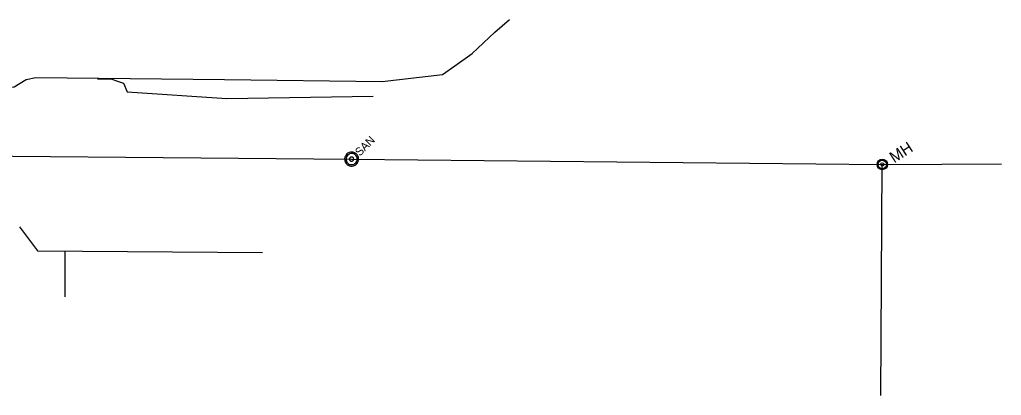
# Model space of a CAD drawing. Extents: x 596028 to 606371, y 330010 to 403088.
# Drawn here: x 602608.3 to 603073.7, y 355405.6 to 355583.5 of the extents above; entities that cross this region are included whole.
import ezdxf

# ---------------------------------------------------------------- set-up
doc = ezdxf.new("R2010")
doc.units = 0
for name, color, linetype in [('E_UTL_G_UG', 7, 'Continuous'), ('E_UTL_SAN_MH', 7, 'Continuous'), ('E_UTL_SAN_UG', 7, 'Continuous'), ('E_UTL_TV_UG', 7, 'Continuous')]:
    doc.layers.add(name, color=color, linetype=linetype)

msp = doc.modelspace()

# ---------------------------------------------------------------- linework, layer by layer
at = {"layer": 'E_UTL_G_UG'}
for points in [[(602608.27, 355485.36), (602616.7, 355474.01), (602723.46, 355473.25)], [(602629.88, 355452.29), (602629.88, 355473.91)]]:
    msp.add_lwpolyline(points, dxfattribs=at)
at = {"layer": 'E_UTL_SAN_MH'}
for points in [[(602768, 355519.8), (602767.52, 355520.2), (602766.97, 355520.5), (602766.37, 355520.69), (602765.74, 355520.77), (602765.12, 355520.72), (602764.51, 355520.56), (602763.95, 355520.29), (602763.45, 355519.91), (602763.02, 355519.45), (602762.7, 355518.91), (602762.48, 355518.32), (602762.37, 355517.71), (602762.39, 355517.08), (602762.52, 355516.47), (602762.77, 355515.89), (602763.12, 355515.37), (602763.57, 355514.93), (602764.08, 355514.57), (602764.66, 355514.33), (602765.27, 355514.19), (602765.9, 355514.18), (602766.52, 355514.28), (602767.11, 355514.5), (602767.64, 355514.83), (602768.11, 355515.25), (602768.48, 355515.75), (602768.76, 355516.32), (602768.92, 355516.92), (602768.97, 355517.55), (602768.89, 355518.17), (602768.7, 355518.77), (602768.4, 355519.32), (602768, 355519.8)], [(602767.53, 355519.34), (602767.15, 355519.66), (602766.71, 355519.9), (602766.23, 355520.05), (602765.73, 355520.11), (602765.23, 355520.07), (602764.74, 355519.94), (602764.29, 355519.72), (602763.89, 355519.42), (602763.55, 355519.05), (602763.29, 355518.62), (602763.12, 355518.15), (602763.03, 355517.66), (602763.04, 355517.16), (602763.15, 355516.67), (602763.35, 355516.2), (602763.63, 355515.79), (602763.99, 355515.43), (602764.4, 355515.15), (602764.86, 355514.96), (602765.35, 355514.85), (602765.85, 355514.84), (602766.35, 355514.92), (602766.82, 355515.1), (602767.25, 355515.36), (602767.62, 355515.69), (602767.92, 355516.1), (602768.14, 355516.55), (602768.27, 355517.03), (602768.31, 355517.53), (602768.25, 355518.03), (602768.09, 355518.51), (602767.85, 355518.95), (602767.53, 355519.34)], [(602766.37, 355518.17), (602766.22, 355518.29), (602766.06, 355518.38), (602765.88, 355518.44), (602765.69, 355518.46), (602765.5, 355518.45), (602765.32, 355518.4), (602765.15, 355518.32), (602765, 355518.2), (602764.87, 355518.06), (602764.78, 355517.9), (602764.71, 355517.73), (602764.68, 355517.54), (602764.68, 355517.35), (602764.72, 355517.17), (602764.8, 355517), (602764.9, 355516.84), (602765.04, 355516.71), (602765.19, 355516.6), (602765.36, 355516.53), (602765.55, 355516.49), (602765.74, 355516.48), (602765.92, 355516.51), (602766.1, 355516.58), (602766.26, 355516.68), (602766.4, 355516.8), (602766.51, 355516.95), (602766.59, 355517.12), (602766.64, 355517.31), (602766.66, 355517.49), (602766.63, 355517.68), (602766.58, 355517.86), (602766.49, 355518.02), (602766.37, 355518.17)]]:
    msp.add_lwpolyline(points, dxfattribs=at)
for radius in [2.5, 2, 0.75]:
    msp.add_circle((603017.27, 355514.94), radius, dxfattribs=at)
at = {"layer": 'E_UTL_SAN_UG'}
for points in [[(602415.55, 355520.37), (602515.63, 355519.62), (602765.67, 355517.47)], [(602765.67, 355517.47), (603017.27, 355514.94)], [(603016.61, 355405.55), (603017.27, 355514.94)], [(603017.27, 355514.94), (603073.73, 355515.22)]]:
    msp.add_lwpolyline(points, dxfattribs=at)
at = {"layer": 'E_UTL_TV_UG'}
for points in [[(602350.86, 355576.33), (602353.44, 355571.78), (602360.91, 355565.82), (602365.71, 355564.45), (602428.88, 355560.53), (602471.35, 355552.62), (602537.05, 355549.55), (602605.63, 355551.67), (602611.3, 355555.12), (602615.94, 355556.15), (602705.43, 355555.21), (602780.19, 355554.23), (602808.75, 355557.53), (602814.63, 355561.65), (602822.81, 355567.51), (602833.57, 355577.61), (602840.51, 355583.54)], [(602645.2, 355555.56), (602651.58, 355555.56), (602655.22, 355554.3), (602657.49, 355553.5), (602659.3, 355549.33), (602706.47, 355546.16), (602775.88, 355547.35)]]:
    msp.add_lwpolyline(points, dxfattribs=at)

# ---------------------------------------------------------------- texts
at = {"layer": 'E_UTL_SAN_MH'}
for s, height, rotation, p in [('SAN', 3.849, 45, (602769.56, 355518.61)), ('MH', 5.4, 32.9798, (603022.93, 355515.4))]:
    msp.add_text(s, height=height, rotation=rotation, dxfattribs=at).set_placement(p)

doc.saveas('drawing.dxf')
